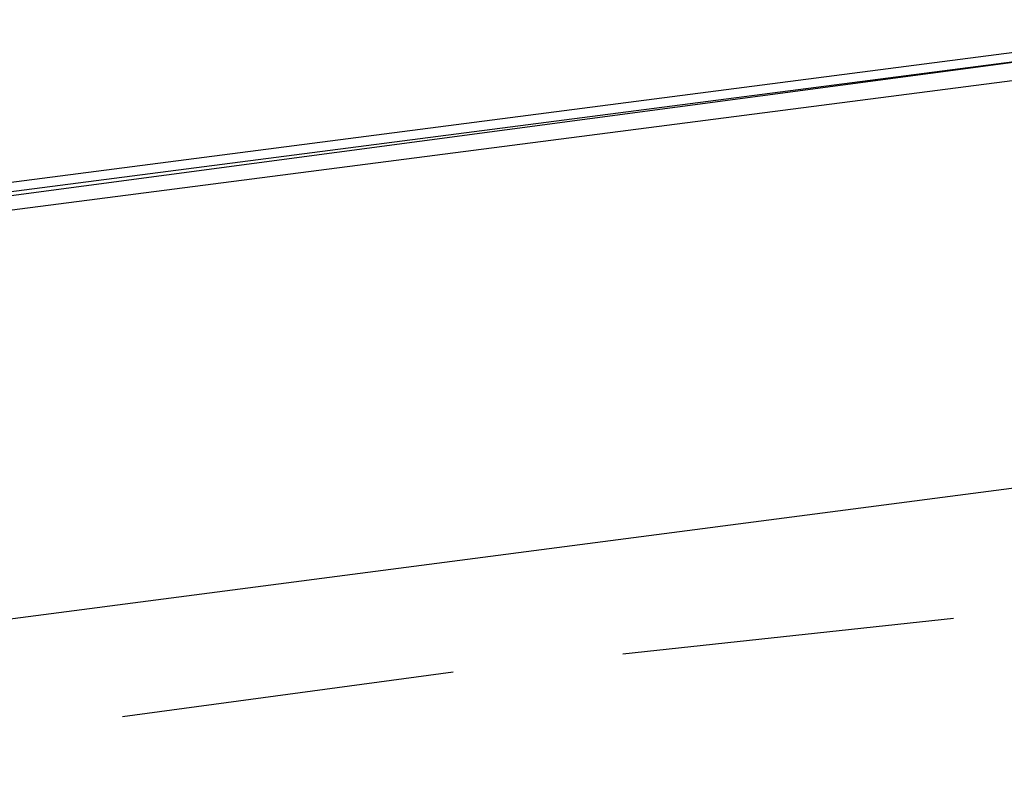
# Model space of a CAD drawing. Header units: feet. Extents: x -79 to 198, y -22 to 181.
# Tile 668 of 982: x 73.71 to 75.18, y 152.32 to 153.46. Entities that reach past the tile are written whole.
import ezdxf

# ---------------------------------------------------------------- set-up
doc = ezdxf.new("R2010")
doc.units = ezdxf.units.FT
doc.layers.add('A-LINEA', color=7, linetype='CONTINUOUS')

msp = doc.modelspace()

# ---------------------------------------------------------------- linework, layer by layer
at = {"layer": 'A-LINEA'}
for p, q in [((75.5467, 152.8044), (71.8667, 152.3244)), ((75.5467, 152.8044), (71.8667, 152.3244)), ((75.1067, 152.5644), (74.6133, 152.5111)), ((75.1067, 152.5644), (74.6133, 152.5111)), ((74.36, 152.4844), (73.8667, 152.4178)), ((74.36, 152.4844), (73.8667, 152.4178))]:
    msp.add_line(p, q, dxfattribs=at)
for points in [[(75.5733, 153.4578), (71.6667, 152.9511), (71.6667, 152.9378), (75.5733, 153.4444), (75.5733, 153.4578)], [(75.5733, 153.4578), (71.6667, 152.9511), (71.6667, 152.9378), (75.5733, 153.4444), (75.5733, 153.4578)], [(75.5867, 153.4311), (75.5733, 153.4444), (71.6667, 152.9244), (71.6667, 152.9111), (75.5867, 153.4178), (75.5867, 153.4311)], [(75.5867, 153.4311), (75.5733, 153.4444), (71.6667, 152.9244), (71.6667, 152.9111), (75.5867, 153.4178), (75.5867, 153.4311)]]:
    msp.add_lwpolyline(points, dxfattribs=at)

doc.saveas('drawing.dxf')
